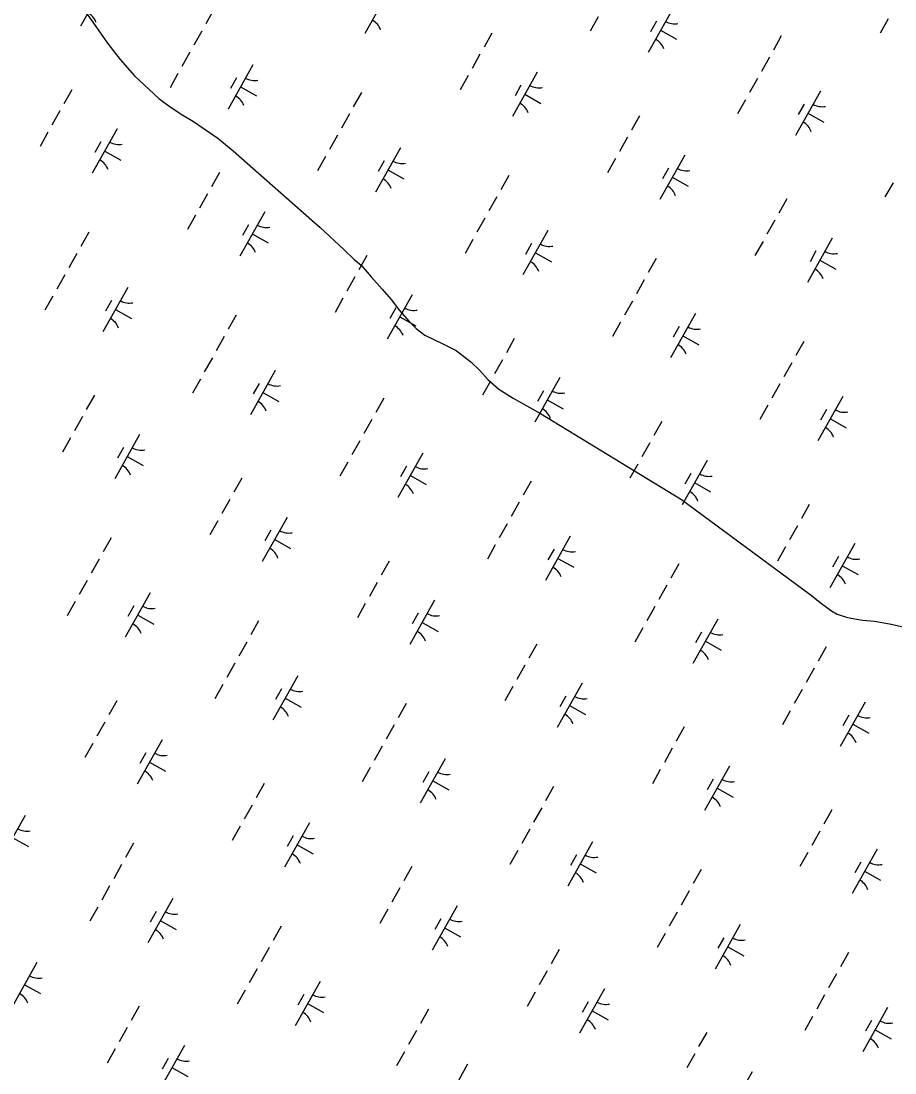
# Model space of a CAD drawing. Extents: x 3913936 to 3933962, y 195330 to 217741.
# Drawn here: x 3923400 to 3924259, y 205982 to 207016 of the extents above; entities that cross this region are included whole.
import ezdxf

# ---------------------------------------------------------------- set-up
doc = ezdxf.new("R2010")
doc.units = 0
doc.layers.add('V-TOPO-SHOR', color=7, linetype='Continuous')
doc.layers.add('V-WETL-SWMP', color=7, linetype='Continuous')

msp = doc.modelspace()

# ---------------------------------------------------------------- linework, layer by layer
at = {"layer": 'V-TOPO-SHOR'}
msp.add_lwpolyline([(3923461.5, 207027.7), (3923470.2, 207015.3), (3923478.5, 207003.3), (3923485.6, 206993.3), (3923497.1, 206978.6), (3923511.2, 206962.3), (3923535.2, 206940.3), (3923546.2, 206931.9), (3923558.7, 206923.8), (3923569.3, 206917.7), (3923578.7, 206911.1), (3923593.2, 206901.1), (3923608.2, 206888.8), (3923693.8, 206813.3), (3923717, 206791.7), (3923727.2, 206782), (3923733.9, 206776.2), (3923743.7, 206765), (3923754.7, 206752.7), (3923763.4, 206742.6), (3923771.7, 206731.8), (3923781.1, 206721), (3923788.2, 206714), (3923796.5, 206707.5), (3923813.7, 206699.5), (3923827.4, 206692.6), (3923841.9, 206681.4), (3923850.6, 206672.9), (3923858.4, 206664), (3923869.4, 206654.4), (3923883.5, 206645.6), (3923910.2, 206630.6), (3924048.9, 206546.2), (3924175.6, 206452.7), (3924186.6, 206443.9), (3924196.4, 206436.6), (3924201.9, 206433.5), (3924212, 206430.1), (3924226.9, 206427.5), (3924238.6, 206426.4), (3924253.4, 206423.8), (3924269.8, 206420.1)], dxfattribs=at)
at = {"layer": 'V-WETL-SWMP'}
for p, q in [((3923482.6, 207054.8), (3923458.1, 207011.2)), ((3923762.2, 207047.6), (3923737.7, 207004)), ((3924040.6, 207029), (3924016.1, 206985.4)), ((3923589.2, 207027.5), (3923581.3, 207013.5)), ((3923966.9, 207020.4), (3923959, 207006.5)), ((3924252.1, 207018.4), (3924244.2, 207004.5)), ((3924024.5, 207016.2), (3924018.6, 207005.8)), ((3924028.3, 207007.2), (3924044, 206998.4)), ((3923577.4, 207006.5), (3923569.6, 206992.6)), ((3923862.6, 207004.5), (3923854.8, 206990.6)), ((3924147.1, 207001.7), (3924139.3, 206987.8)), ((3923565.7, 206985.6), (3923557.8, 206971.7)), ((3923850.8, 206983.6), (3923843, 206969.7)), ((3924135.4, 206980.8), (3924127.5, 206966.8)), ((3923627.6, 206973.3), (3923603.1, 206929.7)), ((3923907.2, 206966.1), (3923882.7, 206922.5)), ((3923553.9, 206964.7), (3923546.1, 206950.8)), ((3923611.5, 206960.5), (3923605.7, 206950)), ((3923839.1, 206962.7), (3923831.2, 206948.7)), ((3924123.6, 206959.9), (3924115.8, 206945.9)), ((3923449.6, 206948.8), (3923441.8, 206934.9)), ((3923615.3, 206951.5), (3923631, 206942.7)), ((3923734.2, 206946), (3923726.3, 206932)), ((3923891.1, 206953.3), (3923885.3, 206942.8)), ((3924185.6, 206947.5), (3924161.1, 206903.9)), ((3923894.9, 206944.3), (3923910.6, 206935.4)), ((3924111.9, 206938.9), (3924104, 206925)), ((3924169.5, 206934.7), (3924163.6, 206924.3)), ((3923437.9, 206927.9), (3923430, 206913.9)), ((3923722.4, 206925), (3923714.6, 206911.1)), ((3924173.3, 206925.7), (3924189, 206916.9)), ((3924007.6, 206923), (3923999.8, 206909.1)), ((3923426.1, 206907), (3923418.3, 206893)), ((3923494.2, 206910.3), (3923469.7, 206866.7)), ((3923710.7, 206904.1), (3923702.8, 206890.2)), ((3923478.2, 206897.5), (3923472.3, 206887.1)), ((3923995.8, 206902.1), (3923988, 206888.2)), ((3923482, 206888.5), (3923497.7, 206879.7)), ((3923698.9, 206883.2), (3923691.1, 206869.2)), ((3923772.6, 206891.8), (3923748.1, 206848.2)), ((3924052.2, 206884.5), (3924027.7, 206841)), ((3923756.5, 206879), (3923750.7, 206868.5)), ((3923984.1, 206881.2), (3923976.2, 206867.2)), ((3923594.6, 206867.3), (3923586.8, 206853.3)), ((3923760.3, 206870), (3923776, 206861.2)), ((3923879.2, 206864.4), (3923871.3, 206850.5)), ((3924036.1, 206871.8), (3924030.3, 206861.3)), ((3924039.9, 206862.8), (3924055.6, 206853.9)), ((3924256.9, 206857.4), (3924249, 206843.5)), ((3923582.9, 206846.4), (3923575, 206832.4)), ((3923867.4, 206843.5), (3923859.6, 206829.6)), ((3924152.6, 206841.5), (3924144.8, 206827.6)), ((3923571.1, 206825.4), (3923563.3, 206811.5)), ((3923639.2, 206828.8), (3923614.7, 206785.2)), ((3923855.7, 206822.6), (3923847.8, 206808.7)), ((3923623.2, 206816), (3923617.3, 206805.6)), ((3924140.8, 206820.6), (3924133, 206806.7)), ((3923466.2, 206808.7), (3923458.4, 206794.8)), ((3923627, 206807), (3923642.7, 206798.2)), ((3923843.9, 206801.7), (3923836.1, 206787.7)), ((3923917.6, 206810.3), (3923893.1, 206766.7)), ((3924197.2, 206803), (3924172.7, 206759.4)), ((3923901.5, 206797.5), (3923895.7, 206787)), ((3924129.1, 206799.7), (3924121.2, 206785.7)), ((3924181.1, 206790.3), (3924175.3, 206779.8)), ((3923454.4, 206787.8), (3923446.6, 206773.8)), ((3923739.6, 206785.8), (3923731.8, 206771.8)), ((3923905.3, 206788.5), (3923921, 206779.6)), ((3924024.2, 206782.9), (3924016.3, 206769)), ((3924184.9, 206781.2), (3924200.6, 206772.4)), ((3923442.7, 206766.9), (3923434.8, 206752.9)), ((3923727.9, 206764.9), (3923720, 206750.9)), ((3924012.4, 206762), (3924004.6, 206748.1)), ((3923504.6, 206754.5), (3923480.1, 206710.9)), ((3923430.9, 206745.9), (3923423.1, 206732)), ((3923488.6, 206741.7), (3923482.7, 206731.3)), ((3923716.1, 206743.9), (3923708.3, 206730)), ((3923784.2, 206747.3), (3923759.7, 206703.7)), ((3924000.7, 206741.1), (3923992.8, 206727.2)), ((3923492.4, 206732.7), (3923508.1, 206723.9)), ((3923768.2, 206734.5), (3923762.3, 206724.1)), ((3924062.6, 206728.7), (3924038.1, 206685.2)), ((3923611.2, 206727.2), (3923603.4, 206713.3)), ((3923772, 206725.5), (3923787.7, 206716.7)), ((3923988.9, 206720.2), (3923981.1, 206706.2)), ((3924046.5, 206716), (3924040.7, 206705.5)), ((3923599.4, 206706.3), (3923591.6, 206692.3)), ((3923884.6, 206704.3), (3923876.8, 206690.3)), ((3924050.3, 206707), (3924066, 206698.1)), ((3924169.2, 206701.4), (3924161.3, 206687.5)), ((3923587.7, 206685.4), (3923579.8, 206671.4)), ((3923872.9, 206683.3), (3923865, 206669.4)), ((3924157.4, 206680.5), (3924149.6, 206666.6)), ((3923649.6, 206673), (3923625.1, 206629.4)), ((3923575.9, 206664.4), (3923568.1, 206650.5)), ((3923633.6, 206660.2), (3923627.7, 206649.8)), ((3923861.1, 206662.4), (3923853.3, 206648.5)), ((3923929.2, 206665.8), (3923904.7, 206622.2)), ((3924145.6, 206659.6), (3924137.8, 206645.6)), ((3923471.7, 206648.5), (3923463.8, 206634.6)), ((3923637.4, 206651.2), (3923653, 206642.4)), ((3923756.2, 206645.7), (3923748.4, 206631.7)), ((3923913.2, 206653), (3923907.3, 206642.5)), ((3924207.6, 206647.2), (3924183.1, 206603.7)), ((3923917, 206644), (3923932.7, 206635.2)), ((3924133.9, 206638.7), (3924126, 206624.7)), ((3923459.9, 206627.6), (3923452.1, 206613.7)), ((3923744.4, 206624.8), (3923736.6, 206610.8)), ((3924191.5, 206634.5), (3924185.7, 206624)), ((3924195.3, 206625.4), (3924211, 206616.6)), ((3924029.6, 206622.8), (3924021.8, 206608.8)), ((3923448.1, 206606.7), (3923440.3, 206592.7)), ((3923516.2, 206610), (3923491.7, 206566.5)), ((3923732.7, 206603.8), (3923724.8, 206589.9)), ((3923500.2, 206597.3), (3923494.3, 206586.8)), ((3924017.9, 206601.8), (3924010, 206587.9)), ((3923504, 206588.3), (3923519.7, 206579.4)), ((3923794.6, 206591.5), (3923770.1, 206547.9)), ((3924074.2, 206584.3), (3924049.7, 206540.7)), ((3923720.9, 206582.9), (3923713.1, 206569)), ((3923778.6, 206578.7), (3923772.7, 206568.3)), ((3924006.1, 206580.9), (3923998.3, 206567)), ((3923616.7, 206567), (3923608.8, 206553.1)), ((3923782.4, 206569.7), (3923798, 206560.9)), ((3923901.2, 206564.2), (3923893.4, 206550.2)), ((3924058.2, 206571.5), (3924052.3, 206561)), ((3924062, 206562.5), (3924077.6, 206553.7)), ((3923604.9, 206546.1), (3923597.1, 206532.2)), ((3923889.4, 206543.3), (3923881.6, 206529.3)), ((3924174.6, 206541.3), (3924166.8, 206527.3)), ((3923593.1, 206525.2), (3923585.3, 206511.2)), ((3923661.2, 206528.5), (3923636.7, 206485)), ((3923877.7, 206522.3), (3923869.8, 206508.4)), ((3923645.2, 206515.8), (3923639.3, 206505.3)), ((3924162.9, 206520.3), (3924155, 206506.4)), ((3923488.2, 206508.4), (3923480.4, 206494.5)), ((3923649, 206506.7), (3923664.7, 206497.9)), ((3923865.9, 206501.4), (3923858.1, 206487.5)), ((3923939.6, 206510), (3923915.1, 206466.4)), ((3924219.2, 206502.8), (3924194.7, 206459.2)), ((3923923.6, 206497.2), (3923917.7, 206486.7)), ((3924151.1, 206499.4), (3924143.3, 206485.5)), ((3923476.5, 206487.5), (3923468.6, 206473.6)), ((3923761.7, 206485.5), (3923753.8, 206471.6)), ((3923927.4, 206488.2), (3923943, 206479.4)), ((3924046.2, 206482.7), (3924038.4, 206468.7)), ((3924203.2, 206490), (3924197.3, 206479.5)), ((3924207, 206481), (3924222.6, 206472.2)), ((3923464.7, 206466.6), (3923456.9, 206452.7)), ((3923749.9, 206464.6), (3923742.1, 206450.6)), ((3924034.4, 206461.8), (3924026.6, 206447.8)), ((3923526.6, 206454.2), (3923502.1, 206410.7)), ((3923452.9, 206445.7), (3923445.1, 206431.7)), ((3923510.6, 206441.5), (3923504.7, 206431)), ((3923738.1, 206443.7), (3923730.3, 206429.7)), ((3923806.2, 206447), (3923781.7, 206403.4)), ((3924022.7, 206440.8), (3924014.8, 206426.9)), ((3923514.4, 206432.5), (3923530.1, 206423.6)), ((3923790.2, 206434.2), (3923784.3, 206423.8)), ((3924084.6, 206428.5), (3924060.1, 206384.9)), ((3923633.2, 206426.9), (3923625.4, 206413)), ((3923794, 206425.2), (3923809.7, 206416.4)), ((3924010.9, 206419.9), (3924003.1, 206406)), ((3924068.6, 206415.7), (3924062.7, 206405.2)), ((3923621.5, 206406), (3923613.6, 206392.1)), ((3923906.7, 206404), (3923898.8, 206390.1)), ((3924072.4, 206406.7), (3924088, 206397.9)), ((3924191.2, 206401.2), (3924183.4, 206387.2)), ((3923609.7, 206385.1), (3923601.9, 206371.1)), ((3923894.9, 206383.1), (3923887.1, 206369.1)), ((3924179.4, 206380.2), (3924171.6, 206366.3)), ((3923671.6, 206372.7), (3923647.1, 206329.2)), ((3923597.9, 206364.2), (3923590.1, 206350.2)), ((3923655.6, 206360), (3923649.7, 206349.5)), ((3923883.1, 206362.2), (3923875.3, 206348.2)), ((3923951.2, 206365.5), (3923926.7, 206321.9)), ((3924167.7, 206359.3), (3924159.8, 206345.4)), ((3923493.7, 206348.3), (3923485.8, 206334.3)), ((3923659.4, 206350.9), (3923675.1, 206342.1)), ((3923778.2, 206345.4), (3923770.4, 206331.5)), ((3923935.2, 206352.7), (3923929.3, 206342.3)), ((3924229.6, 206347), (3924205.1, 206303.4)), ((3923939, 206343.7), (3923954.7, 206334.9)), ((3924155.9, 206338.4), (3924148.1, 206324.5)), ((3923481.9, 206327.3), (3923474.1, 206313.4)), ((3924213.6, 206334.2), (3924207.7, 206323.7)), ((3924217.4, 206325.2), (3924233, 206316.4)), ((3923766.5, 206324.5), (3923758.6, 206310.6)), ((3924051.7, 206322.5), (3924043.8, 206308.5)), ((3923470.2, 206306.4), (3923462.3, 206292.5)), ((3923538.3, 206309.8), (3923513.8, 206266.2)), ((3923522.2, 206297), (3923516.3, 206286.5)), ((3923754.7, 206303.6), (3923746.9, 206289.6)), ((3924039.9, 206301.6), (3924032.1, 206287.6)), ((3923526, 206288), (3923541.7, 206279.2)), ((3923816.6, 206291.2), (3923792.1, 206247.6)), ((3924096.2, 206284), (3924071.7, 206240.4)), ((3923742.9, 206282.7), (3923735.1, 206268.7)), ((3923800.6, 206278.4), (3923794.7, 206268)), ((3924028.1, 206280.7), (3924020.3, 206266.7)), ((3923638.7, 206266.8), (3923630.8, 206252.8)), ((3923804.4, 206269.4), (3923820.1, 206260.6)), ((3923923.2, 206263.9), (3923915.4, 206250)), ((3924080.2, 206271.2), (3924074.3, 206260.8)), ((3924084, 206262.2), (3924099.7, 206253.4)), ((3923626.9, 206245.8), (3923619.1, 206231.9)), ((3923911.5, 206243), (3923903.6, 206229)), ((3923403.7, 206235.5), (3923379.2, 206191.9)), ((3924196.7, 206241), (3924188.8, 206227)), ((3923615.2, 206224.9), (3923607.3, 206211)), ((3923683.3, 206228.3), (3923658.8, 206184.7)), ((3923899.7, 206222.1), (3923891.9, 206208.1)), ((3923391.4, 206213.7), (3923407.1, 206204.9)), ((3923667.2, 206215.5), (3923661.3, 206205)), ((3924184.9, 206220.1), (3924177.1, 206206.1)), ((3923510.3, 206208.2), (3923502.4, 206194.2)), ((3923671, 206206.5), (3923686.7, 206197.7)), ((3923887.9, 206201.1), (3923880.1, 206187.2)), ((3923961.6, 206209.7), (3923937.1, 206166.1)), ((3924241.2, 206202.5), (3924216.7, 206158.9)), ((3923945.6, 206196.9), (3923939.7, 206186.5)), ((3924173.1, 206199.1), (3924165.3, 206185.2)), ((3923498.5, 206187.3), (3923490.7, 206173.3)), ((3923783.7, 206185.2), (3923775.8, 206171.3)), ((3923949.4, 206187.9), (3923965.1, 206179.1)), ((3924068.2, 206182.4), (3924060.4, 206168.5)), ((3924225.2, 206189.7), (3924219.3, 206179.3)), ((3924229, 206180.7), (3924244.7, 206171.9)), ((3923486.7, 206166.3), (3923478.9, 206152.4)), ((3923771.9, 206164.3), (3923764.1, 206150.4)), ((3924056.5, 206161.5), (3924048.6, 206147.5)), ((3923548.7, 206154), (3923524.2, 206110.4)), ((3923475, 206145.4), (3923467.1, 206131.5)), ((3923532.6, 206141.2), (3923526.7, 206130.7)), ((3923760.2, 206143.4), (3923752.3, 206129.5)), ((3923828.3, 206146.8), (3923803.8, 206103.2)), ((3924044.7, 206140.6), (3924036.9, 206126.6)), ((3923536.4, 206132.2), (3923552.1, 206123.4)), ((3923812.2, 206134), (3923806.3, 206123.5)), ((3923655.3, 206126.7), (3923647.4, 206112.7)), ((3923816, 206125), (3923831.7, 206116.1)), ((3924032.9, 206119.6), (3924025.1, 206105.7)), ((3924106.6, 206128.2), (3924082.1, 206084.6)), ((3924090.6, 206115.4), (3924084.7, 206105)), ((3923643.5, 206105.7), (3923635.7, 206091.8)), ((3923928.7, 206103.7), (3923920.8, 206089.8)), ((3924094.4, 206106.4), (3924110.1, 206097.6)), ((3924213.2, 206100.9), (3924205.4, 206086.9)), ((3923415.3, 206091), (3923390.8, 206047.4)), ((3923631.7, 206084.8), (3923623.9, 206070.9)), ((3923916.9, 206082.8), (3923909.1, 206068.9)), ((3924201.5, 206080), (3924193.6, 206066)), ((3923403, 206069.2), (3923418.7, 206060.4)), ((3923693.7, 206072.5), (3923669.2, 206028.9)), ((3923620, 206063.9), (3923612.1, 206050)), ((3923677.6, 206059.7), (3923671.7, 206049.2)), ((3923905.2, 206061.9), (3923897.3, 206047.9)), ((3923973.3, 206065.2), (3923948.8, 206021.7)), ((3924189.7, 206059.1), (3924181.9, 206045.1)), ((3923515.7, 206048), (3923507.9, 206034)), ((3923681.4, 206050.7), (3923697.1, 206041.9)), ((3923957.2, 206052.5), (3923951.3, 206042)), ((3924251.6, 206046.7), (3924227.1, 206003.1)), ((3923800.3, 206045.2), (3923792.4, 206031.2)), ((3923961, 206043.5), (3923976.7, 206034.6)), ((3924177.9, 206038.1), (3924170.1, 206024.2)), ((3923504, 206027.1), (3923496.1, 206013.1)), ((3924235.6, 206033.9), (3924229.7, 206023.5)), ((3924239.4, 206024.9), (3924255.1, 206016.1)), ((3923788.5, 206024.2), (3923780.6, 206010.3)), ((3924073.7, 206022.2), (3924065.8, 206008.3)), ((3923492.2, 206006.2), (3923484.4, 205992.2)), ((3923560.3, 206009.5), (3923535.8, 205965.9)), ((3923544.3, 205996.7), (3923538.4, 205986.3)), ((3923776.7, 206003.3), (3923768.9, 205989.4)), ((3924061.9, 206001.3), (3924054.1, 205987.4)), ((3923548, 205987.7), (3923563.7, 205978.9)), ((3923838.7, 205991), (3923814.2, 205947.4)), ((3924118.3, 205983.7), (3924093.8, 205940.2))]:
    msp.add_line(p, q, dxfattribs=at)
for centre, start, end in [((3923457, 207008.8), 19.8861, 61.4297), ((3923736.6, 207001.6), 19.8861, 61.4297), ((3924042, 207031.2), 239.8861, 281.4297), ((3924015, 206983), 19.8861, 61.4297), ((3923629.1, 206975.4), 239.8861, 281.4297), ((3923908.7, 206968.2), 239.8861, 281.4297), ((3923602, 206927.3), 19.8861, 61.4297), ((3923881.6, 206920.1), 19.8861, 61.4297), ((3924187, 206949.7), 239.8861, 281.4297), ((3924160, 206901.5), 19.8861, 61.4297), ((3923495.7, 206912.5), 239.8861, 281.4297), ((3923468.6, 206864.3), 19.8861, 61.4297), ((3923774.1, 206893.9), 239.8861, 281.4297), ((3924053.7, 206886.7), 239.8861, 281.4297), ((3923747, 206845.8), 19.8861, 61.4297), ((3924026.6, 206838.6), 19.8861, 61.4297), ((3923640.7, 206831), 239.8861, 281.4297), ((3923613.6, 206782.8), 19.8861, 61.4297), ((3923919.1, 206812.4), 239.8861, 281.4297), ((3924198.7, 206805.2), 239.8861, 281.4297), ((3923892, 206764.3), 19.8861, 61.4297), ((3924171.6, 206757), 19.8861, 61.4297), ((3923506.1, 206756.7), 239.8861, 281.4297), ((3923785.7, 206749.5), 239.8861, 281.4297), ((3923479, 206708.5), 19.8861, 61.4297), ((3923758.6, 206701.3), 19.8861, 61.4297), ((3924064.1, 206730.9), 239.8861, 281.4297), ((3924037, 206682.8), 19.8861, 61.4297), ((3923651.1, 206675.2), 239.8861, 281.4297), ((3923930.7, 206668), 239.8861, 281.4297), ((3923624, 206627), 19.8861, 61.4297), ((3923903.6, 206619.8), 19.8861, 61.4297), ((3924209.1, 206649.4), 239.8861, 281.4297), ((3924182, 206601.2), 19.8861, 61.4297), ((3923517.7, 206612.2), 239.8861, 281.4297), ((3923490.7, 206564.1), 19.8861, 61.4297), ((3923796.1, 206593.7), 239.8861, 281.4297), ((3924075.7, 206586.4), 239.8861, 281.4297), ((3923769, 206545.5), 19.8861, 61.4297), ((3924048.6, 206538.3), 19.8861, 61.4297), ((3923662.7, 206530.7), 239.8861, 281.4297), ((3923635.7, 206482.5), 19.8861, 61.4297), ((3923941.1, 206512.2), 239.8861, 281.4297), ((3924220.7, 206504.9), 239.8861, 281.4297), ((3923914, 206464), 19.8861, 61.4297), ((3924193.6, 206456.8), 19.8861, 61.4297), ((3923528.1, 206456.4), 239.8861, 281.4297), ((3923807.7, 206449.2), 239.8861, 281.4297), ((3923501.1, 206408.3), 19.8861, 61.4297), ((3923780.7, 206401), 19.8861, 61.4297), ((3924086.1, 206430.6), 239.8861, 281.4297), ((3924059, 206382.5), 19.8861, 61.4297), ((3923673.1, 206374.9), 239.8861, 281.4297), ((3923952.7, 206367.7), 239.8861, 281.4297), ((3923646.1, 206326.7), 19.8861, 61.4297), ((3923925.7, 206319.5), 19.8861, 61.4297), ((3924231.1, 206349.1), 239.8861, 281.4297), ((3924204, 206301), 19.8861, 61.4297), ((3923539.8, 206311.9), 239.8861, 281.4297), ((3923512.7, 206263.8), 19.8861, 61.4297), ((3923818.1, 206293.4), 239.8861, 281.4297), ((3924097.7, 206286.2), 239.8861, 281.4297), ((3923791.1, 206245.2), 19.8861, 61.4297), ((3924070.7, 206238), 19.8861, 61.4297), ((3923405.2, 206237.7), 239.8861, 281.4297), ((3923684.8, 206230.4), 239.8861, 281.4297), ((3923657.7, 206182.3), 19.8861, 61.4297), ((3923963.1, 206211.9), 239.8861, 281.4297), ((3924242.7, 206204.7), 239.8861, 281.4297), ((3923936.1, 206163.7), 19.8861, 61.4297), ((3924215.7, 206156.5), 19.8861, 61.4297), ((3923550.2, 206156.1), 239.8861, 281.4297), ((3923829.8, 206148.9), 239.8861, 281.4297), ((3923523.1, 206108), 19.8861, 61.4297), ((3923802.7, 206100.8), 19.8861, 61.4297), ((3924108.1, 206130.4), 239.8861, 281.4297), ((3924081, 206082.2), 19.8861, 61.4297), ((3923416.8, 206093.2), 239.8861, 281.4297), ((3923389.7, 206045), 19.8861, 61.4297), ((3923695.2, 206074.6), 239.8861, 281.4297), ((3923974.8, 206067.4), 239.8861, 281.4297), ((3923668.1, 206026.5), 19.8861, 61.4297), ((3923947.7, 206019.3), 19.8861, 61.4297), ((3924253.1, 206048.9), 239.8861, 281.4297), ((3924226, 206000.7), 19.8861, 61.4297), ((3923561.8, 206011.7), 239.8861, 281.4297)]:
    msp.add_arc(centre, 17.6, start, end, dxfattribs=at)

doc.saveas('drawing.dxf')
